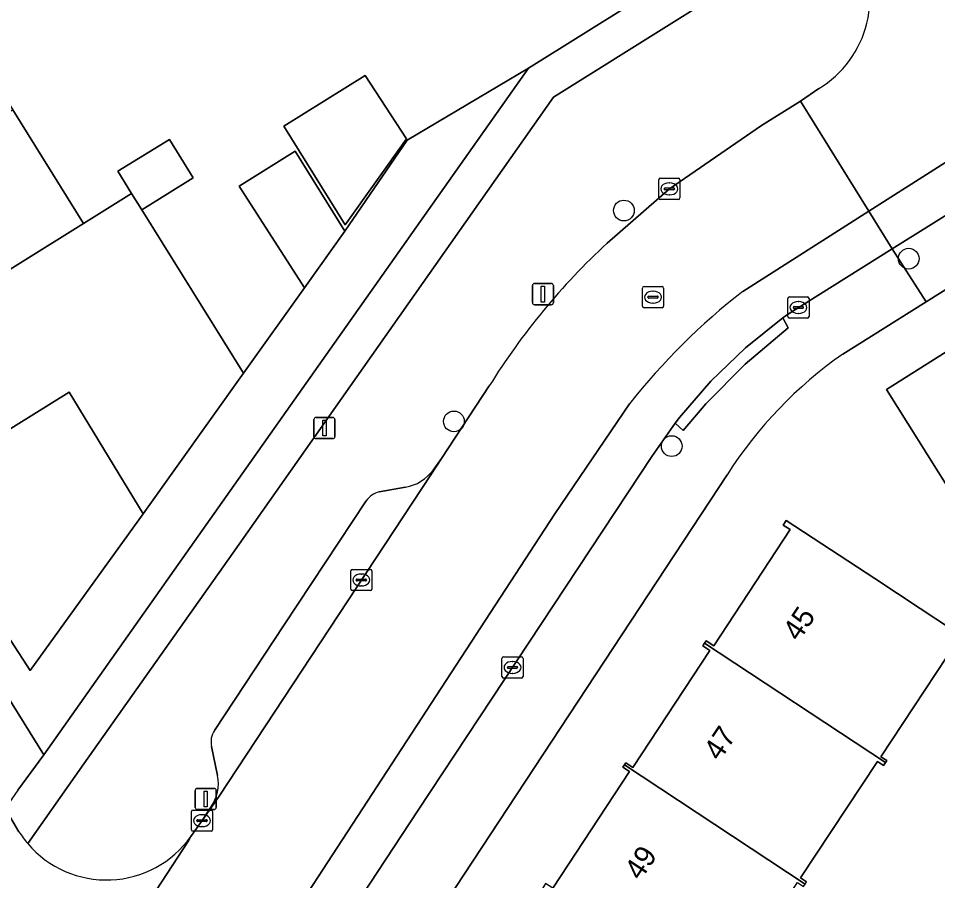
# Model space of a CAD drawing. Extents: x 159279 to 160377, y 384531 to 385888.
# Drawn here: x 159548.1 to 159591.51, y 385281.77 to 385322.46 of the extents above; entities that cross this region are included whole.
import ezdxf

# ---------------------------------------------------------------- set-up
doc = ezdxf.new("R2010")
doc.units = 0
for name, color, linetype in [('IMGEO_Berm_groen', 7, 'Continuous'), ('IMGEO_Boom', 7, 'Continuous'), ('IMGEO_Erf', 7, 'Continuous'), ('IMGEO_Groenvoorziening', 7, 'Continuous'), ('IMGEO_Kolk', 7, 'Continuous'), ('IMGEO_Lichtmast', 7, 'Continuous'), ('IMGEO_Pand', 7, 'Continuous'), ('IMGEO_Pand_nummerreeks', 7, 'Continuous'), ('IMGEO_Parkeervlak_open', 7, 'Continuous'), ('IMGEO_Rijbaan_lokaal_open', 7, 'Continuous'), ('IMGEO_Rioolput', 7, 'Continuous'), ('IMGEO_Terreindeel_gesloten', 7, 'Continuous'), ('IMGEO_Voetpad_open', 7, 'Continuous')]:
    doc.layers.add(name, color=color, linetype=linetype)

msp = doc.modelspace()

# ---------------------------------------------------------------- linework, layer by layer
at = {"layer": 'IMGEO_Berm_groen'}
for points in [[(159587.57, 385326.03), (159586.995, 385326.924), (159586.834, 385327.175), (159584.791, 385325.894), (159573.372, 385318.733), (159558.23, 385297.216), (159551.196, 385287.274), (159548.544, 385283.515)], [(159575.903, 385311.852), (159578.84, 385314.411), (159583.194, 385317.403), (159585.027, 385318.557), (159585.894, 385319.144)], [(159567.685, 385301.144), (159568.073, 385301.685), (159570.335, 385305.11)], [(159565.141, 385300.118), (159566.38, 385300.333)], [(159557.365, 385288.856), (159560.656, 385293.837), (159564.521, 385299.686)], [(159557.509, 385286.726), (159557.226, 385288.091)], [(159556.237, 385283.844), (159556.774, 385284.597), (159557.187, 385285.234)]]:
    msp.add_lwpolyline(points, dxfattribs=at)
for centre, radius, start, end in [((159583.321, 385323.417), 4.988, 301.0523, 31.5889), ((159598.249, 385287.727), 32.884, 132.8076, 148.088), ((159566.041, 385302.334), 2.029, 279.6139, 324.1044), ((159565.422, 385299.054), 1.1, 104.7816, 144.954), ((159558.122, 385288.323), 0.926, 144.8671, 194.5364), ((159555.584, 385286.361), 1.959, 324.8927, 10.75), ((159552.262, 385286.677), 4.881, 220.3756, 324.522)]:
    msp.add_arc(centre, radius, start, end, dxfattribs=at)
at = {"layer": 'IMGEO_Boom'}
for centre in [(159576.693, 385313.39), (159590.143, 385311.118), (159568.667, 385303.439), (159578.953, 385302.271)]:
    msp.add_circle(centre, 0.489, dxfattribs=at)
at = {"layer": 'IMGEO_Erf'}
for points in [[(159653.846, 385348.536), (159590.968, 385309.084), (159587.031, 385306.614)], [(159544.511, 385323.473), (159547.84, 385318.137), (159551.181, 385312.781), (159553.45, 385314.197), (159552.802, 385315.254), (159555.238, 385316.749), (159556.357, 385314.929), (159553.927, 385313.42), (159558.737, 385305.711), (159561.613, 385309.739), (159558.526, 385314.545), (159561.166, 385316.192), (159563.523, 385312.414), (159566.465, 385316.708), (159572.183, 385320.11), (159582.07, 385326.296)], [(159581.572, 385300.919), (159548.026, 385250), (159539.306, 385236.764)], [(159573.335, 385281.404), (159576.964, 385286.913), (159576.65, 385287.12), (159576.719, 385287.224), (159576.787, 385287.328), (159577.117, 385287.111), (159580.754, 385292.631), (159580.425, 385292.847), (159580.504, 385292.966), (159580.583, 385293.086), (159580.937, 385292.853), (159584.547, 385298.332), (159584.218, 385298.548), (159584.363, 385298.768), (159588.538, 385296.017), (159590.683, 385294.603), (159592.897, 385293.145)], [(159592.466, 385293.107), (159588.823, 385287.615), (159589.107, 385287.428), (159589.048, 385287.337), (159588.959, 385287.202), (159588.675, 385287.389), (159585.038, 385281.903), (159585.321, 385281.716)]]:
    msp.add_lwpolyline(points, dxfattribs=at)
for points in [[(159566.421, 385316.775), (159563.529, 385312.708), (159560.637, 385317.372), (159564.473, 385319.765)], [(159602.158, 385304.335), (159596.252, 385300.637), (159595.238, 385302.256), (159592.034, 385300.25), (159589.092, 385304.948), (159592.517, 385307.094), (159592.71, 385306.785), (159598.271, 385310.267), (159598.046, 385310.625), (159598.172, 385310.704), (159598.298, 385310.783), (159598.506, 385310.45), (159604.074, 385313.937), (159603.844, 385314.304), (159604.129, 385314.483), (159607.527, 385316.612), (159610.691, 385311.561), (159610.394, 385310.171), (159607.834, 385308.568), (159608.139, 385308.081)]]:
    msp.add_lwpolyline(points, close=True, dxfattribs=at)
msp.add_arc((159598.705, 385289.96), 20.338, 125.0292, 147.395, dxfattribs=at)
at = {"layer": 'IMGEO_Groenvoorziening'}
msp.add_lwpolyline([(159572.183, 385320.11), (159566.465, 385316.708), (159563.523, 385312.414), (159561.613, 385309.739), (159558.737, 385305.711), (159553.996, 385299.07), (159548.652, 385291.686), (159545.948, 385295.841), (159544.72, 385295.047), (159549.295, 385287.709)], close=True, dxfattribs=at)
at = {"layer": 'IMGEO_Kolk'}
for p, q in [((159578.339, 385313.985), (159578.339, 385314.837)), ((159578.414, 385314.911), (159579.266, 385314.911)), ((159579.34, 385314.837), (159579.34, 385313.985)), ((159578.598, 385314.405), (159578.598, 385314.417)), ((159579.036, 385314.368), (159578.638, 385314.368)), ((159578.641, 385314.454), (159579.039, 385314.454)), ((159578.827, 385314.691), (159578.852, 385314.691)), ((159579.082, 385314.417), (159579.082, 385314.405)), ((159579.266, 385313.911), (159578.414, 385313.911)), ((159578.85, 385314.131), (159578.825, 385314.131)), ((159584.434, 385308.387), (159584.434, 385309.239)), ((159584.509, 385309.313), (159585.361, 385309.313)), ((159584.922, 385309.093), (159584.947, 385309.093)), ((159585.435, 385309.239), (159585.435, 385308.387)), ((159584.693, 385308.807), (159584.693, 385308.819)), ((159585.131, 385308.77), (159584.733, 385308.77)), ((159584.736, 385308.856), (159585.134, 385308.856)), ((159585.177, 385308.819), (159585.177, 385308.807)), ((159585.361, 385308.313), (159584.509, 385308.313)), ((159584.945, 385308.533), (159584.92, 385308.533)), ((159563.792, 385295.527), (159563.792, 385296.379)), ((159563.867, 385296.453), (159564.719, 385296.453)), ((159564.28, 385296.233), (159564.305, 385296.233)), ((159564.793, 385296.379), (159564.793, 385295.527)), ((159564.051, 385295.947), (159564.051, 385295.959)), ((159564.489, 385295.91), (159564.091, 385295.91)), ((159564.094, 385295.996), (159564.492, 385295.996)), ((159564.303, 385295.673), (159564.278, 385295.673)), ((159564.535, 385295.959), (159564.535, 385295.947)), ((159564.719, 385295.453), (159563.867, 385295.453)), ((159570.933, 385291.402), (159570.933, 385292.254)), ((159571.008, 385292.328), (159571.86, 385292.328)), ((159571.934, 385292.254), (159571.934, 385291.402)), ((159571.192, 385291.822), (159571.192, 385291.834)), ((159571.63, 385291.785), (159571.232, 385291.785)), ((159571.235, 385291.871), (159571.633, 385291.871)), ((159571.421, 385292.108), (159571.446, 385292.108)), ((159571.676, 385291.834), (159571.676, 385291.822)), ((159571.86, 385291.328), (159571.008, 385291.328)), ((159571.444, 385291.548), (159571.419, 385291.548)), ((159556.273, 385284.171), (159556.273, 385285.023)), ((159556.348, 385285.097), (159557.2, 385285.097)), ((159556.761, 385284.877), (159556.786, 385284.877)), ((159557.274, 385285.023), (159557.274, 385284.171)), ((159556.532, 385284.591), (159556.532, 385284.603)), ((159556.97, 385284.554), (159556.572, 385284.554)), ((159556.575, 385284.64), (159556.973, 385284.64)), ((159557.016, 385284.603), (159557.016, 385284.591)), ((159557.2, 385284.097), (159556.348, 385284.097)), ((159556.784, 385284.317), (159556.759, 385284.317))]:
    msp.add_line(p, q, dxfattribs=at)
for points in [[(159578.339, 385313.985), (159578.339, 385314.837)], [(159578.414, 385314.911), (159579.266, 385314.911)], [(159579.34, 385314.837), (159579.34, 385313.985)], [(159579.266, 385313.911), (159578.414, 385313.911)], [(159584.434, 385308.387), (159584.434, 385309.239)], [(159584.509, 385309.313), (159585.361, 385309.313)], [(159585.435, 385309.239), (159585.435, 385308.387)], [(159585.361, 385308.313), (159584.509, 385308.313)], [(159563.792, 385295.527), (159563.792, 385296.379)], [(159563.867, 385296.453), (159564.719, 385296.453)], [(159564.793, 385296.379), (159564.793, 385295.527)], [(159564.719, 385295.453), (159563.867, 385295.453)], [(159570.933, 385291.402), (159570.933, 385292.254)], [(159571.008, 385292.328), (159571.86, 385292.328)], [(159571.934, 385292.254), (159571.934, 385291.402)], [(159571.86, 385291.328), (159571.008, 385291.328)], [(159556.273, 385284.171), (159556.273, 385285.023)], [(159556.348, 385285.097), (159557.2, 385285.097)], [(159557.274, 385285.023), (159557.274, 385284.171)], [(159557.2, 385284.097), (159556.348, 385284.097)]]:
    msp.add_lwpolyline(points, dxfattribs=at)
for centre, radius, start, end in [((159578.416, 385314.835), 0.0765, 91.552, 178.448), ((159578.416, 385314.835), 0.0765, 91.552, 178.448), ((159579.264, 385314.835), 0.0765, 1.552, 88.448), ((159579.264, 385314.835), 0.0765, 1.552, 88.448), ((159578.638, 385314.414), 0.0403, 85.8775, 175.7526), ((159578.635, 385314.404), 0.0366, 178.938, 274.7102), ((159579.039, 385314.411), 0.043, 264.8664, 352.4533), ((159579.043, 385314.416), 0.0386, 1.7309, 96.639), ((159578.416, 385313.987), 0.0765, 181.552, 268.448), ((159578.416, 385313.987), 0.0765, 181.552, 268.448), ((159579.264, 385313.987), 0.0765, 271.552, 358.448), ((159579.264, 385313.987), 0.0765, 271.552, 358.448), ((159584.511, 385309.237), 0.0765, 91.552, 178.448), ((159584.511, 385309.237), 0.0765, 91.552, 178.448), ((159585.359, 385309.237), 0.0765, 1.552, 88.448), ((159585.359, 385309.237), 0.0765, 1.552, 88.448), ((159584.733, 385308.816), 0.0403, 85.8775, 175.7526), ((159584.73, 385308.806), 0.0366, 178.938, 274.7102), ((159585.134, 385308.813), 0.043, 264.8664, 352.4533), ((159585.138, 385308.818), 0.0386, 1.7309, 96.639), ((159584.511, 385308.389), 0.0765, 181.552, 268.448), ((159584.511, 385308.389), 0.0765, 181.552, 268.448), ((159585.359, 385308.389), 0.0765, 271.552, 358.448), ((159585.359, 385308.389), 0.0765, 271.552, 358.448), ((159563.869, 385296.377), 0.0765, 91.552, 178.448), ((159563.869, 385296.377), 0.0765, 91.552, 178.448), ((159564.717, 385296.377), 0.0765, 1.552, 88.448), ((159564.717, 385296.377), 0.0765, 1.552, 88.448), ((159564.091, 385295.956), 0.0403, 85.8775, 175.7526), ((159564.088, 385295.946), 0.0366, 178.938, 274.7102), ((159564.492, 385295.953), 0.043, 264.8664, 352.4533), ((159564.496, 385295.958), 0.0386, 1.7309, 96.639), ((159563.869, 385295.529), 0.0765, 181.552, 268.448), ((159563.869, 385295.529), 0.0765, 181.552, 268.448), ((159564.717, 385295.529), 0.0765, 271.552, 358.448), ((159564.717, 385295.529), 0.0765, 271.552, 358.448), ((159571.01, 385292.252), 0.0765, 91.552, 178.448), ((159571.01, 385292.252), 0.0765, 91.552, 178.448), ((159571.858, 385292.252), 0.0765, 1.552, 88.448), ((159571.858, 385292.252), 0.0765, 1.552, 88.448), ((159571.232, 385291.831), 0.0403, 85.8775, 175.7526), ((159571.229, 385291.821), 0.0366, 178.938, 274.7102), ((159571.633, 385291.828), 0.043, 264.8664, 352.4533), ((159571.637, 385291.833), 0.0386, 1.7309, 96.639), ((159571.01, 385291.404), 0.0765, 181.552, 268.448), ((159571.01, 385291.404), 0.0765, 181.552, 268.448), ((159571.858, 385291.404), 0.0765, 271.552, 358.448), ((159571.858, 385291.404), 0.0765, 271.552, 358.448), ((159556.35, 385285.021), 0.0765, 91.552, 178.448), ((159556.35, 385285.021), 0.0765, 91.552, 178.448), ((159557.198, 385285.021), 0.0765, 1.552, 88.448), ((159557.198, 385285.021), 0.0765, 1.552, 88.448), ((159556.572, 385284.6), 0.0403, 85.8775, 175.7526), ((159556.569, 385284.59), 0.0366, 178.938, 274.7102), ((159556.973, 385284.597), 0.043, 264.8664, 352.4533), ((159556.977, 385284.602), 0.0386, 1.7309, 96.639), ((159556.35, 385284.173), 0.0765, 181.552, 268.448), ((159556.35, 385284.173), 0.0765, 181.552, 268.448), ((159557.198, 385284.173), 0.0765, 271.552, 358.448), ((159557.198, 385284.173), 0.0765, 271.552, 358.448)]:
    msp.add_arc(centre, radius, start, end, dxfattribs=at)
for centre, major_axis, ratio, start_param, end_param in [((159578.826, 385314.411), (-0.387, 0.002), 0.722429, 4.712389, 7.853982), ((159578.851, 385314.411), (-0.39, 0.002), 0.717154, 1.570796, 4.712389), ((159584.921, 385308.813), (-0.387, 0.002), 0.722429, 4.712389, 7.853982), ((159584.946, 385308.813), (-0.39, 0.002), 0.717154, 1.570796, 4.712389), ((159564.279, 385295.953), (-0.387, 0.002), 0.722429, 4.712389, 7.853982), ((159564.304, 385295.953), (-0.39, 0.002), 0.717154, 1.570796, 4.712389), ((159571.42, 385291.828), (-0.387, 0.002), 0.722429, 4.712389, 7.853982), ((159571.445, 385291.828), (-0.39, 0.002), 0.717154, 1.570796, 4.712389), ((159556.76, 385284.597), (-0.387, 0.002), 0.722429, 4.712389, 7.853982), ((159556.785, 385284.597), (-0.39, 0.002), 0.717154, 1.570796, 4.712389)]:
    msp.add_ellipse(centre, major_axis=major_axis, ratio=ratio, start_param=start_param, end_param=end_param, dxfattribs=at)
at = {"layer": 'IMGEO_Lichtmast'}
for p, q in [((159572.374, 385309.046), (159572.374, 385309.846)), ((159572.374, 385309.846), (159572.374, 385309.046)), ((159572.474, 385309.946), (159573.264, 385309.946)), ((159573.264, 385309.946), (159572.474, 385309.946)), ((159573.364, 385309.846), (159573.364, 385309.046)), ((159573.364, 385309.046), (159573.364, 385309.846)), ((159573.264, 385308.946), (159572.474, 385308.946)), ((159572.474, 385308.946), (159573.264, 385308.946)), ((159562.057, 385302.725), (159562.057, 385303.525)), ((159562.057, 385303.525), (159562.057, 385302.725)), ((159562.157, 385303.625), (159562.947, 385303.625)), ((159562.947, 385303.625), (159562.157, 385303.625)), ((159563.047, 385303.525), (159563.047, 385302.725)), ((159563.047, 385302.725), (159563.047, 385303.525)), ((159562.947, 385302.625), (159562.157, 385302.625)), ((159562.157, 385302.625), (159562.947, 385302.625)), ((159556.551, 385286.121), (159557.341, 385286.121)), ((159557.341, 385286.121), (159556.551, 385286.121)), ((159556.451, 385285.221), (159556.451, 385286.021)), ((159556.451, 385286.021), (159556.451, 385285.221)), ((159557.441, 385286.021), (159557.441, 385285.221)), ((159557.441, 385285.221), (159557.441, 385286.021)), ((159557.341, 385285.121), (159556.551, 385285.121)), ((159556.551, 385285.121), (159557.341, 385285.121))]:
    msp.add_line(p, q, dxfattribs=at)
for points in [[(159572.794, 385309.821), (159572.944, 385309.821), (159572.944, 385309.071), (159572.794, 385309.071), (159572.794, 385309.821)], [(159562.477, 385303.5), (159562.627, 385303.5), (159562.627, 385302.75), (159562.477, 385302.75), (159562.477, 385303.5)], [(159556.871, 385285.996), (159557.021, 385285.996), (159557.021, 385285.246), (159556.871, 385285.246), (159556.871, 385285.996)]]:
    msp.add_lwpolyline(points, dxfattribs=at)
for centre, start, end in [((159572.474, 385309.846), 90, 180), ((159572.474, 385309.846), 90, 180), ((159573.264, 385309.846), 0, 90), ((159573.264, 385309.846), 360, 90), ((159572.474, 385309.046), 180, 270), ((159572.474, 385309.046), 180, 270), ((159573.264, 385309.046), 270, 0), ((159573.264, 385309.046), 270, 0), ((159562.157, 385303.525), 90, 180), ((159562.157, 385303.525), 90, 180), ((159562.947, 385303.525), 0, 90), ((159562.947, 385303.525), 360, 90), ((159562.157, 385302.725), 180, 270), ((159562.157, 385302.725), 180, 270), ((159562.947, 385302.725), 270, 0), ((159562.947, 385302.725), 270, 0), ((159556.551, 385286.021), 90, 180), ((159556.551, 385286.021), 90, 180), ((159557.341, 385286.021), 0, 90), ((159557.341, 385286.021), 360, 90), ((159556.551, 385285.221), 180, 270), ((159556.551, 385285.221), 180, 270), ((159557.341, 385285.221), 270, 0), ((159557.341, 385285.221), 270, 0)]:
    msp.add_arc(centre, 0.1, start, end, dxfattribs=at)
at = {"layer": 'IMGEO_Pand'}
for points in [[(159563.529, 385312.708), (159566.421, 385316.775), (159564.473, 385319.765), (159560.637, 385317.372)], [(159551.181, 385312.781), (159547.84, 385318.137), (159539.017, 385312.633), (159542.192, 385307.567), (159541.908, 385307.384), (159542.085, 385307.111), (159542.368, 385307.283)], [(159555.238, 385316.749), (159552.802, 385315.254), (159553.45, 385314.197), (159553.927, 385313.42), (159556.357, 385314.929)], [(159561.613, 385309.739), (159563.523, 385312.414), (159561.166, 385316.192), (159558.526, 385314.545)], [(159553.927, 385313.42), (159553.45, 385314.197), (159551.181, 385312.781), (159542.368, 385307.283), (159545.57, 385302.147), (159545.291, 385301.982), (159545.472, 385301.697), (159550.492, 385304.816), (159553.996, 385299.07), (159558.737, 385305.711)], [(159598.172, 385310.704), (159598.046, 385310.625), (159598.271, 385310.267), (159592.71, 385306.785), (159592.517, 385307.094), (159589.092, 385304.948), (159592.034, 385300.25), (159595.238, 385302.256), (159596.252, 385300.637), (159602.158, 385304.335)], [(159589.048, 385287.337), (159589.107, 385287.428), (159588.823, 385287.615), (159592.466, 385293.107), (159592.749, 385292.92), (159592.897, 385293.145), (159590.683, 385294.603), (159588.538, 385296.017), (159584.363, 385298.768), (159584.218, 385298.548), (159584.547, 385298.332), (159580.937, 385292.853), (159580.583, 385293.086), (159580.504, 385292.966)], [(159585.248, 385281.606), (159585.321, 385281.716), (159585.038, 385281.903), (159588.675, 385287.389), (159588.959, 385287.202), (159589.048, 385287.337), (159580.504, 385292.966), (159580.425, 385292.847), (159580.754, 385292.631), (159577.117, 385287.111), (159576.787, 385287.328), (159576.719, 385287.224)], [(159576.719, 385287.224), (159576.65, 385287.12), (159576.964, 385286.913), (159573.335, 385281.404), (159572.999, 385281.626), (159572.846, 385281.394), (159577.021, 385278.643), (159579.215, 385277.198), (159581.381, 385275.772), (159581.53, 385275.998), (159581.247, 385276.185), (159584.888, 385281.678), (159585.172, 385281.491), (159585.248, 385281.606)]]:
    msp.add_lwpolyline(points, close=True, dxfattribs=at)
at = {"layer": 'IMGEO_Parkeervlak_open'}
msp.add_lwpolyline([(159604.422, 385320.992), (159609.996, 385324.505), (159615.607, 385328.042), (159614.419, 385330.007), (159588.255, 385313.356), (159589.359, 385311.576), (159602.004, 385319.467)], close=True, dxfattribs=at)
for points in [[(159578.005, 385301.787), (159579.112, 385303.35), (159579.326, 385303.626), (159580.806, 385305.338), (159582.432, 385306.911), (159584.192, 385308.333), (159584.365, 385308.459), (159589.359, 385311.576), (159588.255, 385313.356), (159582.312, 385309.574)], [(159576.964, 385304.273), (159573.428, 385299.083), (159556.421, 385272.988), (159558.21, 385271.803), (159558.617, 385272.412), (159563.918, 385280.444), (159566.982, 385285.087), (159578.005, 385301.787)], [(159567.571, 385300.924), (159568.073, 385301.685), (159567.685, 385301.144)], [(159557.187, 385285.234), (159556.774, 385284.597), (159557.58, 385285.757), (159567.571, 385300.924)], [(159566.38, 385300.333), (159565.141, 385300.118)], [(159564.521, 385299.686), (159560.656, 385293.837), (159557.365, 385288.856)], [(159557.226, 385288.091), (159557.509, 385286.726)]]:
    msp.add_lwpolyline(points, dxfattribs=at)
for centre, radius, start, end in [((159601.153, 385285.217), 30.793, 127.7242, 141.7701), ((159566.041, 385302.334), 2.029, 279.6139, 324.1044), ((159565.422, 385299.054), 1.1, 104.7816, 144.954), ((159558.122, 385288.323), 0.926, 144.8671, 194.5364), ((159555.584, 385286.361), 1.959, 324.8927, 10.75)]:
    msp.add_arc(centre, radius, start, end, dxfattribs=at)
at = {"layer": 'IMGEO_Rijbaan_lokaal_open'}
for points in [[(159585.894, 385319.144), (159585.027, 385318.557), (159588.255, 385313.356), (159614.419, 385330.007), (159611.352, 385335.08)], [(159548.124, 385284.071), (159547.47, 385285.17), (159546.236, 385287.125), (159544.248, 385290.361), (159542.263, 385293.526), (159540.128, 385296.932), (159539.25, 385298.267), (159536.35, 385302.972), (159535.574, 385304.213), (159532.61, 385308.995), (159531.825, 385310.237), (159526.527, 385318.725), (159525.749, 385319.979), (159520.255, 385328.8)], [(159582.312, 385309.574), (159588.255, 385313.356), (159585.027, 385318.557), (159583.194, 385317.403), (159578.84, 385314.411), (159575.903, 385311.852)], [(159570.335, 385305.11), (159568.073, 385301.685), (159567.571, 385300.924), (159557.58, 385285.757), (159556.774, 385284.597), (159556.237, 385283.844), (159556.13, 385283.646), (159551.357, 385276.346), (159556.421, 385272.988), (159573.428, 385299.083)], [(159573.428, 385299.083), (159576.964, 385304.273)], [(159546.87, 385269.625), (159548.67, 385272.278), (159551.357, 385276.346), (159556.13, 385283.646), (159556.237, 385283.844)]]:
    msp.add_lwpolyline(points, dxfattribs=at)
for centre, radius, start, end in [((159583.321, 385323.417), 4.988, 301.0523, 31.5889), ((159598.249, 385287.727), 32.884, 132.8076, 148.088), ((159601.153, 385285.217), 30.793, 127.7242, 141.7701), ((159555.444, 385289.164), 8.917, 214.8282, 219.3063), ((159552.262, 385286.677), 4.881, 220.3756, 324.522)]:
    msp.add_arc(centre, radius, start, end, dxfattribs=at)
at = {"layer": 'IMGEO_Rioolput'}
for p, q in [((159577.569, 385308.877), (159577.569, 385309.729)), ((159577.644, 385309.803), (159578.496, 385309.803)), ((159578.057, 385309.583), (159578.082, 385309.583)), ((159578.57, 385309.729), (159578.57, 385308.877)), ((159577.828, 385309.297), (159577.828, 385309.309)), ((159578.266, 385309.26), (159577.868, 385309.26)), ((159577.871, 385309.346), (159578.269, 385309.346)), ((159578.312, 385309.309), (159578.312, 385309.297)), ((159578.496, 385308.803), (159577.644, 385308.803)), ((159578.08, 385309.023), (159578.055, 385309.023))]:
    msp.add_line(p, q, dxfattribs=at)
for points in [[(159577.569, 385308.877), (159577.569, 385309.729)], [(159577.644, 385309.803), (159578.496, 385309.803)], [(159578.57, 385309.729), (159578.57, 385308.877)], [(159578.496, 385308.803), (159577.644, 385308.803)]]:
    msp.add_lwpolyline(points, dxfattribs=at)
for centre, radius, start, end in [((159577.646, 385309.727), 0.0765, 91.552, 178.448), ((159577.646, 385309.727), 0.0765, 91.552, 178.448), ((159578.494, 385309.727), 0.0765, 1.552, 88.448), ((159578.494, 385309.727), 0.0765, 1.552, 88.448), ((159577.868, 385309.306), 0.0403, 85.8775, 175.7526), ((159577.865, 385309.296), 0.0366, 178.938, 274.7102), ((159578.269, 385309.303), 0.043, 264.8664, 352.4533), ((159578.273, 385309.308), 0.0386, 1.7309, 96.639), ((159577.646, 385308.879), 0.0765, 181.552, 268.448), ((159577.646, 385308.879), 0.0765, 181.552, 268.448), ((159578.494, 385308.879), 0.0765, 271.552, 358.448), ((159578.494, 385308.879), 0.0765, 271.552, 358.448)]:
    msp.add_arc(centre, radius, start, end, dxfattribs=at)
for centre, major_axis, ratio, start_param, end_param in [((159578.056, 385309.303), (-0.387, 0.002), 0.722429, 4.712389, 7.853982), ((159578.081, 385309.303), (-0.39, 0.002), 0.717154, 1.570796, 4.712389)]:
    msp.add_ellipse(centre, major_axis=major_axis, ratio=ratio, start_param=start_param, end_param=end_param, dxfattribs=at)
at = {"layer": 'IMGEO_Terreindeel_gesloten'}
msp.add_lwpolyline([(159545.948, 385295.841), (159548.652, 385291.686), (159553.996, 385299.07), (159550.492, 385304.816), (159545.472, 385301.697)], dxfattribs=at)
at = {"layer": 'IMGEO_Voetpad_open'}
for points in [[(159647.218, 385347.788), (159645.375, 385346.64), (159641.334, 385344.123), (159633.896, 385339.491), (159634.16, 385339.067), (159628.184, 385335.345), (159627.92, 385335.769), (159623.113, 385332.775), (159615.607, 385328.042), (159609.996, 385324.505), (159610.262, 385324.083), (159604.688, 385320.57), (159604.422, 385320.992), (159602.004, 385319.467), (159589.359, 385311.576), (159590.968, 385309.084), (159653.846, 385348.536)], [(159558.23, 385297.216), (159573.372, 385318.733), (159584.791, 385325.894), (159586.834, 385327.175), (159585.844, 385328.715), (159584.469, 385327.797), (159582.07, 385326.296), (159572.183, 385320.11), (159549.295, 385287.709), (159548.078, 385286.038), (159547.47, 385285.17), (159548.124, 385284.071)], [(159587.031, 385306.614), (159590.968, 385309.084), (159589.359, 385311.576), (159584.365, 385308.459), (159584.192, 385308.333), (159584.445, 385307.855), (159582.423, 385306.145), (159580.562, 385304.26), (159579.49, 385303.004), (159579.112, 385303.35), (159578.005, 385301.787), (159566.982, 385285.087), (159563.918, 385280.444)], [(159535.761, 385231.384), (159539.27, 385236.729), (159539.306, 385236.764), (159548.026, 385250), (159581.572, 385300.919)], [(159548.544, 385283.515), (159551.196, 385287.274), (159558.23, 385297.216)], [(159548.078, 385286.038), (159549.295, 385287.709), (159544.72, 385295.047)]]:
    msp.add_lwpolyline(points, dxfattribs=at)
msp.add_lwpolyline([(159579.112, 385303.35), (159579.49, 385303.004), (159580.562, 385304.26), (159582.423, 385306.145), (159584.445, 385307.855), (159584.192, 385308.333), (159582.432, 385306.911), (159580.806, 385305.338), (159579.326, 385303.626)], close=True, dxfattribs=at)
for centre, radius, start, end in [((159598.705, 385289.96), 20.338, 125.0292, 147.395), ((159555.444, 385289.164), 8.917, 214.8282, 219.3063)]:
    msp.add_arc(centre, radius, start, end, dxfattribs=at)

# ---------------------------------------------------------------- texts
at = {"layer": 'IMGEO_Pand_nummerreeks'}
for s, p in [('45', (159584.956, 385293.01)), ('47', (159581.219, 385287.368)), ('49', (159577.481, 385281.725))]:
    msp.add_text(s, height=1, rotation=56.4821, dxfattribs=at).set_placement(p)

doc.saveas('drawing.dxf')
